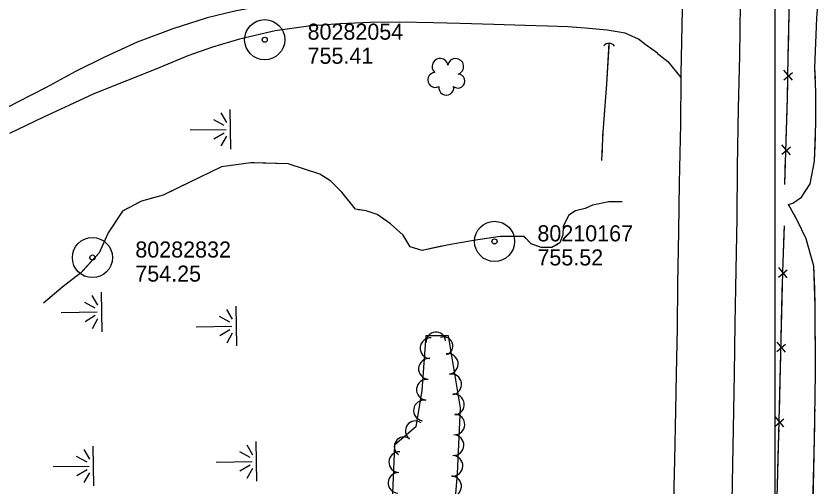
# Model space of a CAD drawing. Extents: x 591954 to 597000, y 198576 to 213500.
# Drawn here: x 593716.6 to 594016.4, y 207296.9 to 207472.8 of the extents above; entities that cross this region are included whole.
import ezdxf

# ---------------------------------------------------------------- set-up
doc = ezdxf.new("R2010")
doc.units = 0
for name, color, linetype in [('Level 10', 7, 'Continuous'), ('Level 11', 7, 'Continuous'), ('Level 15', 7, 'Continuous'), ('Level 17', 7, 'Continuous'), ('Level 18', 7, 'Continuous'), ('Level 19', 7, 'Continuous'), ('Level 6', 7, 'Continuous')]:
    doc.layers.add(name, color=color, linetype=linetype)

msp = doc.modelspace()

# ---------------------------------------------------------------- linework, layer by layer
at = {"layer": 'Level 10'}
msp.add_line((594000, 206500), (594000, 208000), dxfattribs=at)
at = {"layer": 'Level 11'}
for points in [[(593990.76, 207694.07), (593990.54, 207675.9), (593990.29, 207656.9), (593989.86, 207636.78), (593989.55, 207617.39), (593989.2, 207596.11), (593988.86, 207575.46), (593988.51, 207554.09), (593988.13, 207532.08), (593987.67, 207511.29), (593987.28, 207493.85), (593986.92, 207477.41), (593986.66, 207457.99), (593986.22, 207438.48), (593985.89, 207416.5), (593985.7, 207397.44), (593985.35, 207377.93), (593984.96, 207358.02), (593984.68, 207339.14), (593984.37, 207318.65), (593984.02, 207298.62), (593983.53, 207276.49)], [(593965.64, 207492.04), (593965.28, 207475.42), (593964.77, 207451.22), (593964.76, 207449.89)], [(593964.76, 207449.89), (593964.64, 207432.43), (593964.13, 207410.55), (593963.89, 207392.37), (593963.6, 207372.73), (593963.42, 207356.23), (593963.07, 207339.18), (593962.75, 207325.52), (593962.38, 207307.07), (593961.95, 207286.55)]]:
    msp.add_lwpolyline(points, dxfattribs=at)
at = {"layer": 'Level 15'}
for p, q in [((594003.22, 207449.08), (594006.45, 207451.82)), ((594006.45, 207448.85), (594003.29, 207452.63)), ((594005.69, 207420.98), (594002.56, 207424.8)), ((594002.45, 207421.25), (594005.71, 207423.95)), ((594001.29, 207375.37), (594004.53, 207378.08)), ((594004.52, 207375.11), (594001.39, 207378.92)), ((594000.64, 207347.51), (594003.87, 207350.24)), ((594003.87, 207347.27), (594000.72, 207351.06)), ((593999.98, 207319.66), (594003.22, 207322.38)), ((594003.22, 207319.42), (594000.07, 207323.21))]:
    msp.add_line(p, q, dxfattribs=at)
for points in [[(594003.62, 207409.92), (594004.59, 207442.47), (594004.89, 207457.77), (594005.62, 207490.18), (594007.1, 207546.11), (594008.44, 207603.37), (594009.69, 207665.98), (594010.54, 207694.95)], [(594005.07, 207465.62), (594005.29, 207475.58)], [(594004.82, 207454.3), (594004.89, 207457.77), (594005.07, 207465.62)], [(594004.45, 207437.77), (594004.59, 207442.47), (594004.69, 207447.72)], [(594004.11, 207426.46), (594004.45, 207437.77)], [(594003.62, 207409.92), (594003.91, 207419.88)], [(593984.96, 206890.86), (593987.65, 206925.65), (593989.64, 206952.57), (593993.02, 206995.85), (593994.16, 207030.6), (593995.69, 207078.51), (593997.14, 207141.28), (593998.58, 207204.82), (594000.1, 207269.13), (594001.41, 207316.68), (594002.84, 207377.34), (594003.46, 207394.5)], [(594003.36, 207391.9), (594003.46, 207394.5)], [(594002.96, 207380.58), (594003.36, 207391.9)], [(594002.53, 207364.05), (594002.76, 207374)], [(594002.26, 207352.73), (594002.53, 207364.05)], [(594001.87, 207336.2), (594002.11, 207346.15)], [(594001.6, 207324.88), (594001.87, 207336.2)], [(594001.18, 207308.34), (594001.41, 207316.68), (594001.45, 207318.3)], [(594000.87, 207297.03), (594001.18, 207308.34)]]:
    msp.add_lwpolyline(points, dxfattribs=at)
msp.add_arc((593938.03, 207460.17), 2.5, 36.0794, 142.319, dxfattribs=at)
at = {"layer": 'Level 17'}
for points in [[(593956.44, 207484.56), (593953.13, 207481.96), (593946.92, 207478.41), (593934.67, 207477.65), (593921.67, 207477.69), (593907.11, 207477.51), (593891.16, 207477.78), (593876.79, 207478.05), (593859.14, 207478.47), (593843.31, 207478.58), (593831.97, 207478.17), (593819.78, 207477.53), (593807.46, 207476.37), (593798.36, 207474.68), (593787.98, 207472.19), (593775.19, 207468.11), (593761.87, 207463.05), (593749.6, 207457.53), (593738.87, 207452.15), (593727.82, 207446.17), (593717.14, 207440.72), (593706.16, 207435.01)], [(593956.06, 207458.93), (593951.8, 207462), (593948.97, 207464.26), (593944.08, 207466.48), (593937.34, 207467.62), (593929.07, 207468.29), (593922.56, 207468.78), (593915.04, 207469.11), (593906.73, 207469.29), (593894.98, 207469.68), (593882.38, 207470.02), (593872.43, 207470.35), (593859.89, 207470.57), (593848.92, 207470.39), (593837.53, 207469.95), (593825.85, 207469.12), (593813.41, 207467.3), (593800.11, 207464.24), (593789.93, 207461.22), (593780.71, 207457.95), (593768.83, 207452.95), (593757.83, 207448.61), (593745.73, 207443.76), (593736.62, 207439.57), (593726.84, 207435.03), (593714.15, 207429.01)], [(593955.97, 207458.99), (593959.89, 207455.88), (593964.76, 207449.89)]]:
    msp.add_lwpolyline(points, dxfattribs=at)
at = {"layer": 'Level 18'}
msp.add_lwpolyline([(593880.09, 207285.36), (593881.45, 207302.01), (593882.59, 207326.44), (593878.1, 207353.4), (593869.66, 207353.41), (593868.13, 207332.99), (593865.82, 207319.46), (593857.94, 207312.58), (593856.05, 207267.49), (593860.9, 207257.2), (593870.33, 207256.83), (593877.12, 207264.96), (593879.32, 207283.58)], dxfattribs=at)
for centre, radius, start, end in [((593874.9, 207454.04), 2.97, 9.3237, 230.5575), ((593880.75, 207454.03), 2.97, 286.9745, 169.9477), ((593873.12, 207448.97), 2.78, 92.2946, 300.0675), ((593881.6, 207448.57), 2.61, 231.6797, 89.6123), ((593877.24, 207446.04), 2.78, 168.9716, 9.9826), ((593871.35, 207348.78), 3.87, 85.7355, 265.7202), ((593873.36, 207351.22), 3.6, 4.7852, 184.7699), ((593876.32, 207349.6), 3.39, 290.4727, 110.4573), ((593877.8, 207342.9), 3.87, 279.459, 99.4437), ((593870.77, 207341.06), 3.87, 85.736, 265.7207), ((593879.07, 207335.26), 3.87, 279.459, 99.4437), ((593870.02, 207333.27), 3.87, 83.3722, 263.3569), ((593880.09, 207327.73), 3.86, 275.7996, 95.7843), ((593868.91, 207325.5), 3.87, 80.3009, 260.2856), ((593880.28, 207320.32), 3.87, 267.3292, 87.3139), ((593865.66, 207317.92), 3.67, 54.0657, 234.0504), ((593879.92, 207312.59), 3.87, 267.3362, 87.3209), ((593861.44, 207312.04), 3.6, 55.2572, 235.2419), ((593859.7, 207306.2), 3.87, 87.6106, 267.5953), ((593879.54, 207304.86), 3.87, 267.0474, 87.032), ((593859.38, 207298.46), 3.87, 87.6029, 267.5876), ((593879.02, 207297.19), 3.87, 265.3355, 85.3202)]:
    msp.add_arc(centre, radius, start, end, dxfattribs=at)
at = {"layer": 'Level 19'}
for p, q in [((593793.06, 207436.68), (593795.21, 207433.03)), ((593796.85, 207423.1), (593796.62, 207437.9)), ((593794.29, 207431.92), (593790.41, 207434.06)), ((593781.66, 207430.29), (593795.08, 207430.5)), ((593794.33, 207429.11), (593790.52, 207426.85)), ((593793.26, 207424.31), (593795.29, 207428.03)), ((593744.94, 207368.51), (593747.08, 207364.86)), ((593748.73, 207354.93), (593748.49, 207369.72)), ((593746.17, 207363.74), (593742.28, 207365.88)), ((593799.01, 207349.63), (593798.78, 207364.42)), ((593733.54, 207362.11), (593746.96, 207362.32)), ((593795.22, 207363.21), (593797.37, 207359.56)), ((593746.21, 207360.94), (593742.4, 207358.68)), ((593745.13, 207356.13), (593747.16, 207359.85)), ((593796.45, 207358.44), (593792.57, 207360.58)), ((593783.83, 207356.81), (593797.25, 207357.02)), ((593796.5, 207355.64), (593792.68, 207353.38)), ((593795.42, 207350.83), (593797.45, 207354.55)), ((593806.56, 207299.07), (593806.33, 207313.87)), ((593741.92, 207310.93), (593744.06, 207307.27)), ((593745.7, 207297.34), (593745.47, 207312.14)), ((593802.77, 207312.66), (593804.92, 207309)), ((593743.15, 207306.16), (593739.26, 207308.3)), ((593804, 207307.89), (593800.12, 207310.03)), ((593730.52, 207304.53), (593743.94, 207304.74)), ((593791.38, 207306.26), (593804.79, 207306.47)), ((593804.05, 207305.08), (593800.23, 207302.83)), ((593743.19, 207303.36), (593739.38, 207301.1)), ((593742.11, 207298.55), (593744.14, 207302.27)), ((593802.97, 207300.28), (593805, 207304))]:
    msp.add_line(p, q, dxfattribs=at)
for points in [[(594005.03, 207402.5), (594006.6, 207402.9), (594009.9, 207405.14), (594013.1, 207410.15), (594014.72, 207418.63), (594015.22, 207432.84), (594015.22, 207444.55), (594014.88, 207453.5), (594015.52, 207472.11), (594016.35, 207482.02)], [(594015.03, 207449.43), (594014.88, 207453.5), (594015.52, 207472.11), (594016.05, 207478.39)], [(593937.86, 207461.71), (593937.03, 207447.34), (593935.62, 207429.41), (593935.23, 207418.86)], [(593937.92, 207462.67), (593937.03, 207447.34), (593935.89, 207432.78)], [(594015.22, 207443.43), (594015.22, 207444.55), (594015.18, 207445.43)], [(594015.22, 207437.43), (594015.22, 207439.43)], [(594015.17, 207431.43), (594015.22, 207432.84), (594015.22, 207433.43)], [(593935.6, 207428.79), (593935.52, 207426.79)], [(594005.03, 207402.5), (594006.6, 207402.9), (594009.9, 207405.14), (594013.1, 207410.15), (594014.72, 207418.63), (594015.03, 207427.43)], [(593935.38, 207422.79), (593935.3, 207420.79)], [(593942.86, 207403.45), (593937.92, 207403.41), (593931.83, 207402.26), (593929.04, 207400.92), (593925.5, 207400.03), (593922.97, 207398.43), (593920.87, 207394.35), (593920.75, 207391.12), (593919.62, 207388.08), (593916.61, 207386.38), (593912.61, 207386.44), (593908.96, 207387.73), (593906.27, 207390.5), (593897.4, 207390.45), (593887.45, 207389), (593878.23, 207387.43), (593868.27, 207385.32), (593863.74, 207386.66), (593861.15, 207390.99), (593856.45, 207395.28), (593851.45, 207398.7), (593847.32, 207400.1), (593843.41, 207400.67), (593838.3, 207407.04), (593834.18, 207411.13), (593830, 207413.78), (593818.2, 207417.59), (593804.32, 207418.05), (593793.35, 207416.58), (593781.01, 207410.51), (593771.56, 207405.92), (593763.49, 207403.75), (593756.38, 207400), (593750.99, 207391.86), (593747.71, 207384.38), (593740.69, 207376.78), (593734.25, 207371.78), (593726.92, 207365.6)], [(593805.62, 207418.01), (593804.32, 207418.05), (593793.35, 207416.58), (593781.01, 207410.51), (593778.42, 207409.25)], [(593833.39, 207411.63), (593830, 207413.78), (593818.2, 207417.59), (593805.62, 207418.01)], [(593774.82, 207407.5), (593773.02, 207406.63)], [(593837.77, 207407.56), (593836.35, 207408.97)], [(593763.47, 207403.74), (593761.7, 207402.81)], [(593769.27, 207405.3), (593767.33, 207404.78)], [(593841.59, 207402.94), (593840.34, 207404.5)], [(593942.86, 207403.45), (593937.92, 207403.41), (593931.83, 207402.26), (593929.04, 207400.92), (593925.5, 207400.03), (593922.97, 207398.43), (593920.87, 207394.35), (593920.75, 207391.12), (593920.65, 207390.84)], [(593758.17, 207400.94), (593756.38, 207400), (593750.99, 207391.86), (593747.71, 207384.38), (593741.57, 207377.73)], [(593846.47, 207400.23), (593844.49, 207400.51)], [(594014.12, 207290.32), (594014.71, 207314.89), (594015.11, 207339.36), (594014.97, 207364.59), (594014.47, 207379.47), (594011.64, 207389.66), (594008.39, 207396.33), (594005.03, 207402.5)], [(594005.27, 207402.06), (594005.03, 207402.5)], [(593873.74, 207386.48), (593868.27, 207385.32), (593863.74, 207386.66), (593861.15, 207390.99), (593856.45, 207395.28), (593851.45, 207398.7), (593850.29, 207399.09)], [(594014.76, 207371), (594014.47, 207379.47), (594011.64, 207389.66), (594008.39, 207396.33), (594007.18, 207398.55)], [(593902.4, 207390.48), (593897.4, 207390.45), (593887.45, 207389), (593878.23, 207387.43), (593873.74, 207386.48)], [(593907.75, 207388.97), (593906.36, 207390.41)], [(593913.01, 207386.43), (593912.61, 207386.44), (593911.1, 207386.98)], [(593918.7, 207387.56), (593916.95, 207386.58)], [(593741.57, 207377.73), (593740.69, 207376.78), (593734.25, 207371.78), (593726.92, 207365.6)], [(594015.09, 207342), (594014.97, 207364.59), (594014.76, 207371)], [(594015.05, 207336), (594015.08, 207338)], [(594014.95, 207330), (594014.99, 207332)], [(594014.86, 207324.01), (594014.89, 207326)], [(594014.14, 207291.01), (594014.71, 207314.89), (594014.79, 207320.01)]]:
    msp.add_lwpolyline(points, dxfattribs=at)
at = {"layer": 'Level 6'}
for centre, radius in [((593809.46, 207464.01), 7.5), ((593809.46, 207464.01), 0.96), ((593895.26, 207388.68), 7.5), ((593745.16, 207382.64), 7.5), ((593895.26, 207388.68), 0.96), ((593745.16, 207382.64), 0.96)]:
    msp.add_circle(centre, radius, dxfattribs=at)

# ---------------------------------------------------------------- texts
for s, p in [('80282054', (593825.46, 207464.01)), ('755.41', (593825.46, 207455.01)), ('80210167', (593911.26, 207388.68)), ('80282832', (593761.16, 207382.64)), ('755.52', (593911.26, 207379.68)), ('754.25', (593761.16, 207373.64))]:
    msp.add_text(s, height=6, dxfattribs=at).set_placement(p)

doc.saveas('drawing.dxf')
